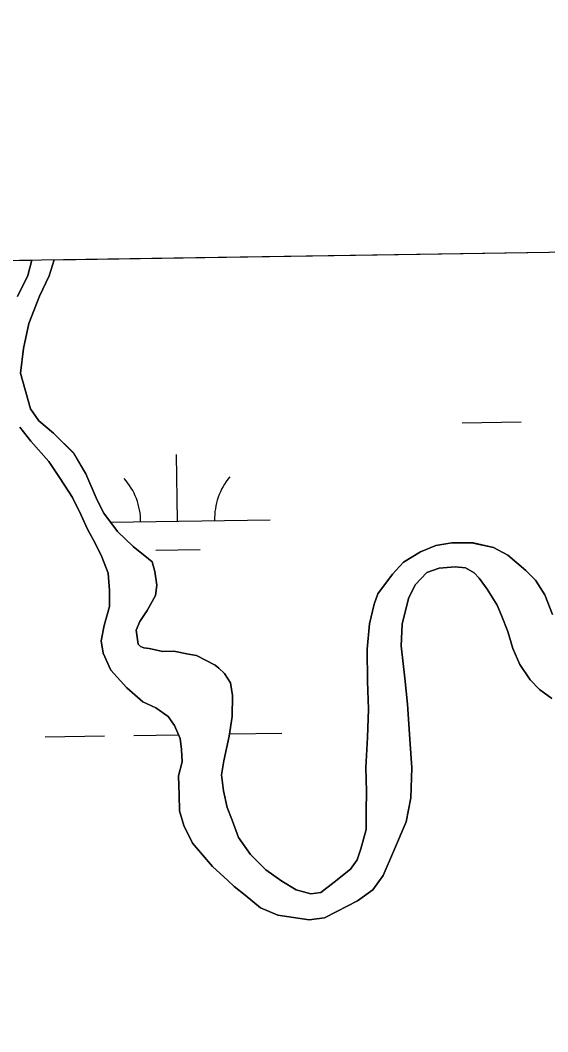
# Model space of a CAD drawing. Extents: x 3823584 to 3861785, y 301729 to 327625.
# Drawn here: x 3850984 to 3851270, y 325280 to 325827 of the extents above; entities that cross this region are included whole.
import ezdxf

# ---------------------------------------------------------------- set-up
doc = ezdxf.new("R2010")
doc.units = 0
for name, color, linetype in [('V-GRID-FRAM', 7, 'Continuous'), ('V-TOPO-SHOR', 7, 'Continuous'), ('V-WETL-SWMP', 7, 'Continuous')]:
    doc.layers.add(name, color=color, linetype=linetype)

msp = doc.modelspace()

# ---------------------------------------------------------------- linework, layer by layer
at = {"layer": 'V-GRID-FRAM'}
msp.add_lwpolyline([(3827552.18, 325335.99), (3859397.29, 325827), (3859685.54, 307646.85), (3827824.57, 307155.59), (3827552.18, 325335.99)], dxfattribs=at)
at = {"layer": 'V-TOPO-SHOR'}
for points in [[(3850982.91, 325677.7), (3850988.54, 325689.07), (3850990.7, 325697.38)], [(3851002.7, 325697.57), (3850999.97, 325688.96), (3850994.74, 325677.98), (3850989.08, 325663.05), (3850986.19, 325649.68), (3850984.49, 325636.3), (3850989.83, 325616.94), (3850994.49, 325610.59), (3851002.31, 325603.81), (3851013.24, 325593.07), (3851019.84, 325581.97), (3851026.01, 325567.72), (3851029.49, 325560.6), (3851036.88, 325550.67), (3851045.48, 325542.71), (3851053.69, 325535.93), (3851055.64, 325534.34), (3851057.17, 325529.2), (3851058.28, 325521.7), (3851057.44, 325516.19), (3851053.03, 325507.96), (3851049.03, 325502.08), (3851047.02, 325497.37), (3851048.13, 325489.88), (3851049.3, 325488.68), (3851051.26, 325487.88), (3851054.02, 325487.46), (3851061.49, 325485.81), (3851067.41, 325486.15), (3851075.27, 325484.5), (3851079.6, 325483.66), (3851089.8, 325478.45), (3851091.75, 325476.85), (3851094.88, 325474.06), (3851097.98, 325468.91), (3851099.1, 325462.2), (3851098.99, 325450.77), (3851097.31, 325440.15), (3851094.43, 325426.77), (3851093.18, 325419.3), (3851094.28, 325410.62), (3851096.16, 325401.53), (3851098.86, 325394.81), (3851102.31, 325385.32), (3851108.93, 325376.19), (3851117.12, 325367.84), (3851125.74, 325361.84), (3851133.57, 325357.04), (3851141.44, 325354.99), (3851146.96, 325355.73), (3851154.11, 325361.18), (3851162.84, 325368.19), (3851166.44, 325373.28), (3851168.46, 325379.17), (3851171.32, 325389.79), (3851171.42, 325399.64), (3851171.52, 325410.28), (3851171.25, 325423.29), (3851172.19, 325439.44), (3851172.73, 325454.8), (3851172.08, 325469.78), (3851171.85, 325487.12), (3851173.17, 325500.91)], [(3851271.7, 325460.56), (3851265.05, 325465.35), (3851259.98, 325470.52), (3851254.54, 325478.85), (3851250.68, 325487.56), (3851248.01, 325496.65), (3851244.54, 325505.35), (3851242.23, 325510.89), (3851236.79, 325519.61), (3851232.52, 325525.57), (3851229.78, 325528.35), (3851225.08, 325531.15), (3851219.57, 325531.6), (3851210.89, 325530.9), (3851204.17, 325528.59), (3851197.8, 325521.96), (3851194.18, 325514.5), (3851190.9, 325500.74), (3851190.39, 325488.92), (3851192.2, 325471.56), (3851193.64, 325457.36), (3851195.04, 325438.43), (3851196.07, 325423.05), (3851195.53, 325406.9), (3851193.04, 325393.91), (3851186.19, 325377.82), (3851180.55, 325364.87), (3851174.96, 325357.04), (3851166.62, 325351.21), (3851155.53, 325345.4), (3851148.8, 325341.92), (3851140.51, 325340.81), (3851123.59, 325343.34), (3851114.17, 325347.37), (3851105.96, 325354.15), (3851100.09, 325358.93), (3851096.58, 325362.12), (3851088.37, 325369.68), (3851082.91, 325376.04), (3851077.46, 325382.4), (3851072.82, 325391.9), (3851070.53, 325399.81), (3851070.22, 325408.48), (3851069.92, 325418.73), (3851071.96, 325426.2), (3851071.63, 325432.9), (3851070.9, 325438.82), (3851067.81, 325445.94), (3851064.31, 325450.71), (3851057.66, 325455.5), (3851050.59, 325458.72), (3851041.99, 325466.29), (3851033.41, 325475.83), (3851029.17, 325484.93), (3851028.05, 325491.64), (3851029.7, 325499.9), (3851032.56, 325510.12), (3851032.64, 325518.79), (3851031.94, 325528.26), (3851028.48, 325536.96), (3851025, 325544.09), (3851020.74, 325552.01), (3851017.26, 325559.53), (3851012.62, 325569.03), (3851006.02, 325579.34), (3850999.8, 325588.47), (3850990.06, 325599.59), (3850984.21, 325607.14)], [(3851173.17, 325500.91), (3851175.63, 325511.52), (3851177.65, 325517.02), (3851185.64, 325527.59), (3851191.61, 325534.23), (3851200.73, 325539.66), (3851209.04, 325543.13), (3851217.72, 325544.62), (3851229.15, 325544.51), (3851240.16, 325542.05), (3851248, 325538.03), (3851257.78, 325529.66), (3851262.85, 325524.49), (3851267.9, 325516.56), (3851272.13, 325505.88)]]:
    msp.add_lwpolyline(points, dxfattribs=at)
at = {"layer": 'V-WETL-SWMP'}
for p, q in [((3851002.7, 325697.57), (3851498.29, 325705.21)), ((3850486.19, 325689.61), (3850990.7, 325697.38)), ((3850990.7, 325697.38), (3850988.54, 325689.07)), ((3850999.97, 325688.96), (3851002.7, 325697.57)), ((3850988.54, 325689.07), (3850982.91, 325677.7)), ((3850994.74, 325677.98), (3850999.97, 325688.96)), ((3850989.08, 325663.05), (3850994.74, 325677.98)), ((3850986.19, 325649.68), (3850989.08, 325663.05)), ((3850984.49, 325636.3), (3850986.19, 325649.68)), ((3850989.83, 325616.94), (3850984.49, 325636.3)), ((3850994.49, 325610.59), (3850989.83, 325616.94)), ((3850984.21, 325607.14), (3850990.05, 325599.59)), ((3851002.31, 325603.81), (3850994.49, 325610.59)), ((3851223.24, 325609.45), (3851255.24, 325609.95)), ((3851013.25, 325593.07), (3851002.31, 325603.81)), ((3850990.05, 325599.59), (3850999.8, 325588.47)), ((3851019.84, 325581.97), (3851013.25, 325593.07)), ((3851069.45, 325556.33), (3851068.9, 325592.33)), ((3850999.8, 325588.47), (3851006.02, 325579.34)), ((3851006.02, 325579.34), (3851012.62, 325569.03)), ((3851026.01, 325567.72), (3851019.84, 325581.97)), ((3851012.62, 325569.03), (3851017.26, 325559.53)), ((3851029.49, 325560.6), (3851026.01, 325567.72)), ((3851017.26, 325559.53), (3851020.74, 325552.01)), ((3851036.88, 325550.67), (3851029.49, 325560.6)), ((3851020.74, 325552.01), (3851025, 325544.09)), ((3851033.08, 325555.77), (3851119.45, 325557.11)), ((3851045.48, 325542.71), (3851036.88, 325550.67)), ((3851025, 325544.09), (3851028.48, 325536.96)), ((3851053.69, 325535.93), (3851045.48, 325542.71)), ((3851057.69, 325540.72), (3851081.69, 325541.09)), ((3851209.04, 325543.13), (3851200.73, 325539.66)), ((3851217.72, 325544.62), (3851209.04, 325543.13)), ((3851229.15, 325544.52), (3851217.72, 325544.62)), ((3851240.16, 325542.05), (3851229.15, 325544.52)), ((3851248, 325538.03), (3851240.16, 325542.05)), ((3851028.48, 325536.96), (3851031.94, 325528.26)), ((3851055.65, 325534.34), (3851053.69, 325535.93)), ((3851200.73, 325539.66), (3851191.61, 325534.23)), ((3851257.78, 325529.66), (3851248, 325538.03)), ((3851057.17, 325529.2), (3851055.65, 325534.34)), ((3851191.61, 325534.23), (3851185.64, 325527.59)), ((3851204.17, 325528.59), (3851210.89, 325530.9)), ((3851210.89, 325530.9), (3851219.57, 325531.6)), ((3851219.57, 325531.6), (3851225.08, 325531.15)), ((3851225.08, 325531.15), (3851229.78, 325528.35)), ((3851031.94, 325528.26), (3851032.64, 325518.79)), ((3851058.28, 325521.7), (3851057.17, 325529.2)), ((3851185.64, 325527.59), (3851177.65, 325517.02)), ((3851197.8, 325521.96), (3851204.17, 325528.59)), ((3851229.78, 325528.35), (3851232.52, 325525.57)), ((3851232.52, 325525.57), (3851236.79, 325519.61)), ((3851262.85, 325524.49), (3851257.78, 325529.66)), ((3851267.9, 325516.56), (3851262.85, 325524.49)), ((3851057.44, 325516.19), (3851058.28, 325521.7)), ((3851194.18, 325514.5), (3851197.8, 325521.96)), ((3851236.79, 325519.61), (3851242.23, 325510.89)), ((3851032.64, 325518.79), (3851032.56, 325510.12)), ((3851053.03, 325507.96), (3851057.44, 325516.19)), ((3851177.65, 325517.02), (3851175.63, 325511.52)), ((3851190.9, 325500.74), (3851194.18, 325514.5)), ((3851272.13, 325505.88), (3851267.9, 325516.56)), ((3851032.56, 325510.12), (3851029.7, 325499.9)), ((3851049.03, 325502.08), (3851053.03, 325507.96)), ((3851175.63, 325511.52), (3851173.17, 325500.91)), ((3851242.23, 325510.89), (3851244.54, 325505.35)), ((3851244.54, 325505.35), (3851248.01, 325496.65)), ((3851029.7, 325499.9), (3851028.05, 325491.64)), ((3851047.02, 325497.37), (3851049.03, 325502.08)), ((3851048.13, 325489.88), (3851047.02, 325497.37)), ((3851173.17, 325500.91), (3851171.85, 325487.12)), ((3851190.39, 325488.92), (3851190.9, 325500.74)), ((3851028.05, 325491.64), (3851029.17, 325484.93)), ((3851248.01, 325496.65), (3851250.68, 325487.56)), ((3851049.3, 325488.68), (3851048.13, 325489.88)), ((3851051.26, 325487.88), (3851049.3, 325488.68)), ((3851054.02, 325487.46), (3851051.26, 325487.88)), ((3851061.49, 325485.81), (3851054.02, 325487.46)), ((3851067.41, 325486.15), (3851061.49, 325485.81)), ((3851075.27, 325484.49), (3851067.41, 325486.15)), ((3851171.85, 325487.12), (3851172.08, 325469.78)), ((3851192.2, 325471.56), (3851190.39, 325488.92)), ((3851250.68, 325487.56), (3851254.54, 325478.85)), ((3851029.17, 325484.93), (3851033.41, 325475.83)), ((3851079.6, 325483.66), (3851075.27, 325484.49)), ((3851089.8, 325478.45), (3851079.6, 325483.66)), ((3851033.41, 325475.83), (3851041.99, 325466.29)), ((3851091.75, 325476.85), (3851089.8, 325478.45)), ((3851094.88, 325474.06), (3851091.75, 325476.85)), ((3851254.54, 325478.85), (3851259.98, 325470.53)), ((3851097.98, 325468.91), (3851094.88, 325474.06)), ((3851172.08, 325469.78), (3851172.73, 325454.8)), ((3851193.64, 325457.36), (3851192.2, 325471.56)), ((3851259.98, 325470.53), (3851265.05, 325465.35)), ((3851041.99, 325466.29), (3851050.59, 325458.72)), ((3851099.1, 325462.2), (3851097.98, 325468.91)), ((3851265.05, 325465.35), (3851271.7, 325460.56)), ((3851098.99, 325450.77), (3851099.1, 325462.2)), ((3851050.59, 325458.72), (3851057.66, 325455.5)), ((3851057.66, 325455.5), (3851064.31, 325450.71)), ((3851172.73, 325454.8), (3851172.19, 325439.43)), ((3851195.04, 325438.43), (3851193.64, 325457.36)), ((3851064.31, 325450.71), (3851067.81, 325445.94)), ((3851097.31, 325440.15), (3851098.99, 325450.77)), ((3851067.81, 325445.94), (3851070.9, 325438.82)), ((3850997.83, 325439.78), (3851029.83, 325440.28)), ((3851045.83, 325440.52), (3851070, 325440.9)), ((3851070.9, 325438.82), (3851071.63, 325432.9)), ((3851094.43, 325426.77), (3851097.31, 325440.15)), ((3851097.5, 325441.32), (3851125.82, 325441.76)), ((3851172.19, 325439.43), (3851171.25, 325423.29)), ((3851196.07, 325423.05), (3851195.04, 325438.43)), ((3851071.63, 325432.9), (3851071.96, 325426.2)), ((3851071.96, 325426.2), (3851069.92, 325418.73)), ((3851093.18, 325419.3), (3851094.43, 325426.77)), ((3851171.25, 325423.29), (3851171.52, 325410.28)), ((3851195.53, 325406.9), (3851196.07, 325423.05)), ((3851069.92, 325418.73), (3851070.22, 325408.48)), ((3851094.28, 325410.62), (3851093.18, 325419.3)), ((3851096.16, 325401.53), (3851094.28, 325410.62)), ((3851171.52, 325410.28), (3851171.42, 325399.64)), ((3851070.22, 325408.48), (3851070.53, 325399.81)), ((3851193.04, 325393.91), (3851195.53, 325406.9)), ((3851070.53, 325399.81), (3851072.82, 325391.9)), ((3851098.86, 325394.81), (3851096.16, 325401.53)), ((3851171.42, 325399.64), (3851171.32, 325389.79)), ((3851102.31, 325385.32), (3851098.86, 325394.81)), ((3851186.19, 325377.82), (3851193.04, 325393.91)), ((3851072.82, 325391.9), (3851077.46, 325382.4)), ((3851171.32, 325389.79), (3851168.46, 325379.17)), ((3851077.46, 325382.4), (3851082.91, 325376.04)), ((3851108.93, 325376.19), (3851102.31, 325385.32)), ((3851168.46, 325379.17), (3851166.44, 325373.28)), ((3851180.55, 325364.87), (3851186.19, 325377.82)), ((3851082.91, 325376.04), (3851088.37, 325369.68)), ((3851117.12, 325367.84), (3851108.93, 325376.19)), ((3851166.44, 325373.28), (3851162.84, 325368.19)), ((3851088.37, 325369.68), (3851096.58, 325362.12)), ((3851125.74, 325361.84), (3851117.12, 325367.84)), ((3851162.84, 325368.19), (3851154.11, 325361.18)), ((3851096.58, 325362.12), (3851100.09, 325358.93)), ((3851133.57, 325357.04), (3851125.74, 325361.84)), ((3851154.11, 325361.18), (3851146.96, 325355.73)), ((3851174.95, 325357.04), (3851180.55, 325364.87)), ((3851100.09, 325358.93), (3851105.96, 325354.15)), ((3851141.44, 325354.99), (3851133.57, 325357.04)), ((3851146.96, 325355.73), (3851141.44, 325354.99)), ((3851166.62, 325351.21), (3851174.95, 325357.04)), ((3851105.96, 325354.15), (3851114.17, 325347.37)), ((3851155.53, 325345.4), (3851166.62, 325351.21)), ((3851114.17, 325347.37), (3851123.59, 325343.34)), ((3851148.8, 325341.92), (3851155.53, 325345.4)), ((3851123.59, 325343.34), (3851140.51, 325340.81)), ((3851140.51, 325340.81), (3851148.8, 325341.92))]:
    msp.add_line(p, q, dxfattribs=at)
for centre, start, end in [((3851014.21, 325555.96), 0.1115, 41.6552), ((3851124.68, 325557.66), 140.1115, 181.6552)]:
    msp.add_arc(centre, 35.25, start, end, dxfattribs=at)

doc.saveas('drawing.dxf')
